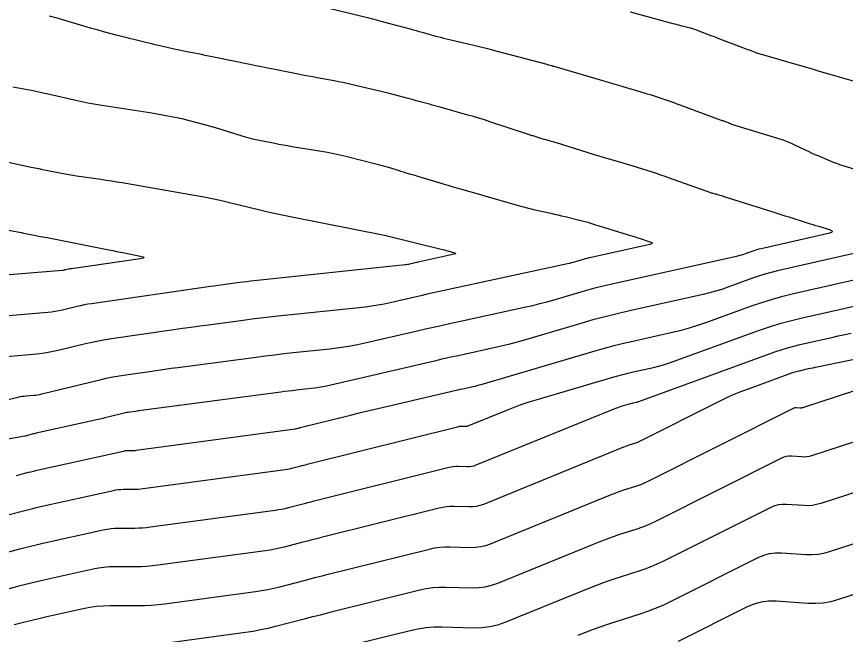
# Model space of a CAD drawing. Extents: x 1354696 to 1366163, y 660729 to 670380.
# Drawn here: x 1362266.6 to 1362339.6, y 664780 to 664834.4 of the extents above; entities that cross this region are included whole.
import ezdxf

# ---------------------------------------------------------------- set-up
doc = ezdxf.new("R2010")
doc.units = 0
doc.layers.add('R_Contours', color=7, linetype='Continuous')

msp = doc.modelspace()

# ---------------------------------------------------------------- linework, layer by layer
at = {"layer": 'R_Contours'}
for points in [[(1362291.521, 664835.776), (1362297.497, 664834.322), (1362297.926, 664834.216), (1362298.354, 664834.107), (1362298.781, 664833.994), (1362299.208, 664833.879), (1362301.228, 664833.325), (1362301.496, 664833.252), (1362301.764, 664833.178), (1362302.032, 664833.104), (1362302.3, 664833.03), (1362303.371, 664832.734), (1362303.639, 664832.662), (1362303.908, 664832.592), (1362304.177, 664832.524), (1362304.447, 664832.459), (1362306.839, 664831.896), (1362307.328, 664831.78), (1362307.815, 664831.659), (1362308.302, 664831.536), (1362308.788, 664831.408), (1362313.294, 664830.211), (1362313.336, 664830.2), (1362313.379, 664830.189), (1362313.421, 664830.178), (1362313.464, 664830.168), (1362313.68, 664830.114), (1362313.7, 664830.109), (1362313.719, 664830.104), (1362313.738, 664830.097), (1362313.757, 664830.09), (1362313.832, 664830.061), (1362313.851, 664830.054), (1362313.869, 664830.048), (1362313.889, 664830.042), (1362313.908, 664830.036), (1362318.393, 664828.725), (1362318.791, 664828.608), (1362319.189, 664828.491), (1362319.587, 664828.373), (1362319.985, 664828.255), (1362321.841, 664827.701), (1362322.106, 664827.621), (1362322.37, 664827.538), (1362322.634, 664827.453), (1362322.896, 664827.366), (1362323.946, 664827.012), (1362324.208, 664826.923), (1362324.47, 664826.831), (1362324.73, 664826.738), (1362324.99, 664826.643), (1362328.552, 664825.324), (1362328.626, 664825.297), (1362328.7, 664825.27), (1362328.774, 664825.244), (1362328.848, 664825.218), (1362329.238, 664825.082), (1362329.265, 664825.072), (1362329.292, 664825.061), (1362329.319, 664825.05), (1362329.345, 664825.037), (1362329.45, 664824.985), (1362329.476, 664824.973), (1362329.503, 664824.961), (1362329.53, 664824.951), (1362329.558, 664824.942), (1362333.976, 664823.572), (1362334.251, 664823.481), (1362334.521, 664823.38), (1362334.787, 664823.268), (1362335.05, 664823.147), (1362336.09, 664822.638), (1362336.351, 664822.513), (1362336.614, 664822.392), (1362336.878, 664822.274), (1362337.144, 664822.16), (1362338.236, 664821.7), (1362338.508, 664821.589), (1362338.783, 664821.486), (1362339.06, 664821.389), (1362339.34, 664821.3), (1362343.464, 664820.039)], [(1362264.152, 664800.295), (1362266.722, 664800.881), (1362266.892, 664800.917), (1362267.063, 664800.946), (1362267.236, 664800.97), (1362267.409, 664800.987), (1362268.104, 664801.045), (1362268.277, 664801.062), (1362268.449, 664801.087), (1362268.62, 664801.118), (1362268.79, 664801.156), (1362273.912, 664802.406), (1362274.476, 664802.536), (1362275.043, 664802.653), (1362275.612, 664802.756), (1362276.184, 664802.846), (1362278.476, 664803.177), (1362279.049, 664803.259), (1362279.622, 664803.34), (1362280.196, 664803.418), (1362280.77, 664803.495), (1362287.671, 664804.409), (1362288.483, 664804.514), (1362289.295, 664804.614), (1362290.108, 664804.708), (1362290.922, 664804.797), (1362294.177, 664805.144), (1362294.989, 664805.243), (1362295.797, 664805.366), (1362296.6, 664805.514), (1362297.4, 664805.687), (1362301.73, 664806.692), (1362302.718, 664806.92), (1362303.707, 664807.143), (1362304.697, 664807.364), (1362305.687, 664807.58), (1362311.416, 664808.82), (1362312.044, 664808.962), (1362312.669, 664809.116), (1362313.292, 664809.281), (1362313.911, 664809.457), (1362316.382, 664810.187), (1362317.002, 664810.364), (1362317.623, 664810.53), (1362318.248, 664810.686), (1362318.876, 664810.831), (1362330.106, 664813.334), (1362330.28, 664813.376), (1362330.452, 664813.423), (1362330.623, 664813.476), (1362330.792, 664813.535), (1362331.465, 664813.779), (1362331.634, 664813.838), (1362331.805, 664813.891), (1362331.977, 664813.939), (1362332.151, 664813.981), (1362338.2, 664815.356), (1362338.387, 664815.414), (1362338.451, 664815.477), (1362338.392, 664815.544), (1362338.208, 664815.615), (1362337.227, 664815.907), (1362336.982, 664815.981), (1362336.737, 664816.056), (1362336.492, 664816.132), (1362336.248, 664816.209), (1362334.629, 664816.725), (1362334.278, 664816.836), (1362333.927, 664816.948), (1362333.576, 664817.059), (1362333.224, 664817.17), (1362329.272, 664818.416), (1362329.168, 664818.448), (1362329.065, 664818.481), (1362328.962, 664818.515), (1362328.859, 664818.548), (1362328.341, 664818.718), (1362328.291, 664818.734), (1362328.241, 664818.749), (1362328.191, 664818.763), (1362328.14, 664818.775), (1362327.937, 664818.824), (1362327.887, 664818.837), (1362327.837, 664818.852), (1362327.787, 664818.867), (1362327.737, 664818.884), (1362324.08, 664820.188), (1362323.706, 664820.319), (1362323.33, 664820.447), (1362322.954, 664820.572), (1362322.576, 664820.693), (1362320.886, 664821.227), (1362320.596, 664821.318), (1362320.305, 664821.407), (1362320.014, 664821.494), (1362319.722, 664821.579), (1362318.554, 664821.917), (1362318.262, 664822.002), (1362317.971, 664822.088), (1362317.68, 664822.176), (1362317.39, 664822.266), (1362314.142, 664823.277), (1362313.987, 664823.325), (1362313.831, 664823.372), (1362313.676, 664823.418), (1362313.52, 664823.464), (1362312.756, 664823.686), (1362312.671, 664823.711), (1362312.586, 664823.736), (1362312.501, 664823.762), (1362312.416, 664823.788), (1362312.077, 664823.893), (1362311.992, 664823.919), (1362311.908, 664823.946), (1362311.823, 664823.973), (1362311.739, 664824.001), (1362308.265, 664825.151), (1362307.784, 664825.307), (1362307.302, 664825.457), (1362306.818, 664825.602), (1362306.333, 664825.741), (1362303.881, 664826.427), (1362303.648, 664826.493), (1362303.414, 664826.557), (1362303.181, 664826.622), (1362302.948, 664826.686), (1362302.013, 664826.941), (1362301.78, 664827.004), (1362301.546, 664827.067), (1362301.312, 664827.13), (1362301.078, 664827.191), (1362299.308, 664827.655), (1362298.934, 664827.752), (1362298.56, 664827.845), (1362298.185, 664827.936), (1362297.81, 664828.024), (1362296.056, 664828.429), (1362295.681, 664828.513), (1362295.306, 664828.594), (1362294.929, 664828.67), (1362294.552, 664828.742), (1362293.042, 664829.024), (1362292.664, 664829.095), (1362292.287, 664829.166), (1362291.91, 664829.239), (1362291.533, 664829.313), (1362289.187, 664829.777), (1362288.671, 664829.88), (1362288.155, 664829.984), (1362287.639, 664830.088), (1362287.123, 664830.193), (1362284.097, 664830.813), (1362283.791, 664830.876), (1362283.485, 664830.938), (1362283.178, 664831.001), (1362282.872, 664831.063), (1362281.601, 664831.32), (1362281.317, 664831.379), (1362281.033, 664831.438), (1362280.75, 664831.498), (1362280.467, 664831.56), (1362279.335, 664831.809), (1362279.053, 664831.872), (1362278.771, 664831.937), (1362278.489, 664832.004), (1362278.208, 664832.073), (1362275.358, 664832.783), (1362274.79, 664832.928), (1362274.224, 664833.078), (1362273.66, 664833.235), (1362273.097, 664833.399), (1362270.16, 664834.269), (1362269.482, 664834.462)], [(1362340.371, 664828.709), (1362337.209, 664829.619), (1362336.688, 664829.769), (1362336.168, 664829.919), (1362335.647, 664830.07), (1362335.126, 664830.22), (1362332.299, 664831.036), (1362332.15, 664831.08), (1362332.003, 664831.127), (1362331.857, 664831.177), (1362331.711, 664831.229), (1362331.131, 664831.444), (1362330.986, 664831.498), (1362330.841, 664831.552), (1362330.696, 664831.606), (1362330.552, 664831.661), (1362328.854, 664832.306), (1362328.582, 664832.41), (1362328.311, 664832.514), (1362328.039, 664832.618), (1362327.768, 664832.723), (1362326.474, 664833.222), (1362326.306, 664833.284), (1362326.136, 664833.34), (1362325.964, 664833.391), (1362325.791, 664833.437), (1362325.095, 664833.608), (1362324.921, 664833.651), (1362324.747, 664833.695), (1362324.574, 664833.741), (1362324.401, 664833.787), (1362320.658, 664834.795)], [(1362266.25, 664828.234), (1362267.858, 664827.922), (1362268.259, 664827.842), (1362268.66, 664827.758), (1362269.06, 664827.671), (1362269.459, 664827.581), (1362271.798, 664827.039), (1362272.321, 664826.923), (1362272.847, 664826.817), (1362273.374, 664826.721), (1362273.904, 664826.635), (1362278.494, 664825.936), (1362280.504, 664825.556), (1362280.822, 664825.494), (1362281.139, 664825.425), (1362281.454, 664825.351), (1362281.768, 664825.272), (1362283.022, 664824.943), (1362283.335, 664824.859), (1362283.647, 664824.771), (1362283.958, 664824.679), (1362284.267, 664824.583), (1362286.338, 664823.926), (1362286.703, 664823.816), (1362287.071, 664823.716), (1362287.441, 664823.626), (1362287.814, 664823.547), (1362289.311, 664823.249), (1362289.685, 664823.176), (1362290.06, 664823.107), (1362290.436, 664823.041), (1362290.813, 664822.979), (1362293.431, 664822.555), (1362293.972, 664822.462), (1362294.511, 664822.356), (1362295.047, 664822.239), (1362295.581, 664822.11), (1362298.335, 664821.412), (1362298.555, 664821.354), (1362298.774, 664821.294), (1362298.993, 664821.231), (1362299.211, 664821.165), (1362300.264, 664820.84), (1362300.39, 664820.801), (1362300.517, 664820.763), (1362300.644, 664820.725), (1362300.771, 664820.688), (1362301.28, 664820.54), (1362301.407, 664820.502), (1362301.534, 664820.465), (1362301.661, 664820.427), (1362301.788, 664820.389), (1362304.137, 664819.678), (1362304.571, 664819.547), (1362305.005, 664819.419), (1362305.44, 664819.291), (1362305.875, 664819.166), (1362310.881, 664817.733), (1362311.216, 664817.64), (1362311.551, 664817.552), (1362311.888, 664817.469), (1362312.227, 664817.391), (1362313.627, 664817.078), (1362313.943, 664817.007), (1362314.26, 664816.934), (1362314.576, 664816.86), (1362314.891, 664816.785), (1362316.522, 664816.391), (1362316.652, 664816.358), (1362316.783, 664816.322), (1362316.912, 664816.284), (1362317.041, 664816.243), (1362317.554, 664816.075), (1362317.682, 664816.033), (1362317.811, 664815.992), (1362317.94, 664815.952), (1362318.069, 664815.912), (1362320.638, 664815.127), (1362320.853, 664815.061), (1362321.069, 664814.993), (1362321.284, 664814.924), (1362321.499, 664814.854), (1362322.357, 664814.572), (1362322.517, 664814.504), (1362322.568, 664814.442), (1362322.511, 664814.384), (1362322.345, 664814.333), (1362317.187, 664813.183), (1362317.01, 664813.142), (1362316.834, 664813.098), (1362316.659, 664813.051), (1362316.485, 664813.002), (1362315.789, 664812.796), (1362315.615, 664812.747), (1362315.439, 664812.7), (1362315.263, 664812.657), (1362315.087, 664812.617), (1362303.817, 664810.177), (1362303.274, 664810.058), (1362302.732, 664809.938), (1362302.19, 664809.815), (1362301.649, 664809.69), (1362299.484, 664809.188), (1362298.942, 664809.071), (1362298.397, 664808.97), (1362297.848, 664808.886), (1362297.297, 664808.819), (1362289.604, 664808.001), (1362288.838, 664807.917), (1362288.072, 664807.828), (1362287.307, 664807.734), (1362286.543, 664807.636), (1362283.486, 664807.231), (1362282.722, 664807.128), (1362281.958, 664807.024), (1362281.195, 664806.917), (1362280.432, 664806.808), (1362274.948, 664806.014), (1362274.368, 664805.923), (1362273.79, 664805.819), (1362273.216, 664805.7), (1362272.644, 664805.568), (1362270.361, 664805.011), (1362269.788, 664804.883), (1362269.212, 664804.778), (1362268.632, 664804.695), (1362268.048, 664804.636), (1362265.34, 664804.412)], [(1362264.755, 664821.81), (1362267.856, 664821.158), (1362268.188, 664821.088), (1362268.52, 664821.02), (1362268.853, 664820.952), (1362269.185, 664820.884), (1362270.516, 664820.617), (1362270.849, 664820.552), (1362271.183, 664820.492), (1362271.518, 664820.437), (1362271.853, 664820.387), (1362273.994, 664820.08), (1362274.462, 664820.011), (1362274.93, 664819.939), (1362275.398, 664819.863), (1362275.864, 664819.785), (1362282.404, 664818.66), (1362283.11, 664818.532), (1362283.814, 664818.391), (1362284.515, 664818.239), (1362285.214, 664818.074), (1362288.003, 664817.388), (1362288.701, 664817.221), (1362289.401, 664817.062), (1362290.103, 664816.91), (1362290.806, 664816.766), (1362298.978, 664815.146), (1362298.985, 664815.145), (1362303.975, 664813.924), (1362304.121, 664813.888), (1362304.266, 664813.85), (1362304.412, 664813.811), (1362304.556, 664813.771), (1362305.135, 664813.608), (1362305.243, 664813.568), (1362305.278, 664813.531), (1362305.241, 664813.496), (1362305.13, 664813.463), (1362301.947, 664812.774), (1362301.852, 664812.753), (1362301.757, 664812.732), (1362301.662, 664812.71), (1362301.568, 664812.689), (1362301.189, 664812.601), (1362301.094, 664812.58), (1362300.998, 664812.563), (1362300.902, 664812.548), (1362300.806, 664812.536), (1362287.488, 664811.12), (1362287.168, 664811.085), (1362286.848, 664811.047), (1362286.529, 664811.008), (1362286.209, 664810.967), (1362284.932, 664810.798), (1362284.613, 664810.755), (1362284.294, 664810.711), (1362283.975, 664810.667), (1362283.656, 664810.621), (1362273.181, 664809.106), (1362272.857, 664809.055), (1362272.536, 664808.997), (1362272.215, 664808.931), (1362271.896, 664808.857), (1362270.624, 664808.547), (1362270.305, 664808.475), (1362269.983, 664808.417), (1362269.66, 664808.371), (1362269.335, 664808.337), (1362262.732, 664807.791)], [(1362256.055, 664817.419), (1362266.656, 664815.439), (1362266.83, 664815.406), (1362267.005, 664815.373), (1362267.179, 664815.339), (1362267.353, 664815.306), (1362268.108, 664815.158), (1362268.252, 664815.13), (1362268.397, 664815.102), (1362268.542, 664815.075), (1362268.686, 664815.048), (1362269.265, 664814.939), (1362269.41, 664814.912), (1362269.555, 664814.884), (1362269.699, 664814.856), (1362269.843, 664814.828), (1362274.695, 664813.863), (1362275.04, 664813.795), (1362275.385, 664813.726), (1362275.73, 664813.657), (1362276.075, 664813.587), (1362277.455, 664813.31), (1362277.713, 664813.243), (1362277.798, 664813.181), (1362277.71, 664813.123), (1362277.448, 664813.071), (1362271.414, 664812.198), (1362271.347, 664812.187), (1362271.281, 664812.175), (1362271.215, 664812.162), (1362271.149, 664812.146), (1362270.887, 664812.082), (1362270.821, 664812.068), (1362270.755, 664812.056), (1362270.688, 664812.046), (1362270.621, 664812.039), (1362258.709, 664811.054)], [(1362345.357, 664814.668), (1362333.584, 664811.993), (1362333.027, 664811.857), (1362332.476, 664811.704), (1362331.93, 664811.534), (1362331.388, 664811.347), (1362329.234, 664810.563), (1362328.692, 664810.376), (1362328.146, 664810.207), (1362327.594, 664810.056), (1362327.037, 664809.922), (1362320.564, 664808.48), (1362319.486, 664808.23), (1362318.413, 664807.962), (1362317.344, 664807.676), (1362316.28, 664807.372), (1362311.192, 664805.871), (1362310.549, 664805.687), (1362309.903, 664805.516), (1362309.254, 664805.357), (1362308.602, 664805.209), (1362305.987, 664804.643), (1362305.334, 664804.5), (1362304.681, 664804.355), (1362304.028, 664804.208), (1362303.377, 664804.057), (1362293.867, 664801.85), (1362293.537, 664801.778), (1362293.205, 664801.717), (1362292.871, 664801.666), (1362292.535, 664801.625), (1362291.19, 664801.482), (1362290.854, 664801.445), (1362290.518, 664801.406), (1362290.182, 664801.365), (1362289.847, 664801.322), (1362277.536, 664799.691), (1362277.411, 664799.674), (1362277.286, 664799.657), (1362277.162, 664799.64), (1362277.037, 664799.622), (1362276.539, 664799.55), (1362276.415, 664799.531), (1362276.291, 664799.508), (1362276.168, 664799.483), (1362276.045, 664799.454), (1362274.614, 664799.105), (1362274.334, 664799.038), (1362274.054, 664798.972), (1362273.774, 664798.907), (1362273.493, 664798.844), (1362268.294, 664797.686), (1362268.21, 664797.667), (1362268.127, 664797.647), (1362268.044, 664797.626), (1362267.961, 664797.605), (1362267.629, 664797.517), (1362267.546, 664797.496), (1362267.463, 664797.476), (1362267.379, 664797.459), (1362267.295, 664797.443), (1362253.508, 664794.978)], [(1362266.563, 664793.966), (1362266.777, 664794.02), (1362267.632, 664794.247), (1362267.846, 664794.303), (1362268.061, 664794.356), (1362268.276, 664794.408), (1362268.492, 664794.457), (1362275.994, 664796.127), (1362276.085, 664796.145), (1362276.176, 664796.157), (1362276.267, 664796.165), (1362276.359, 664796.168), (1362276.729, 664796.168), (1362276.821, 664796.169), (1362276.913, 664796.174), (1362277.005, 664796.182), (1362277.097, 664796.193), (1362291.119, 664798.087), (1362291.157, 664798.093), (1362291.194, 664798.1), (1362291.231, 664798.107), (1362291.268, 664798.116), (1362291.415, 664798.154), (1362291.451, 664798.164), (1362291.488, 664798.173), (1362291.525, 664798.182), (1362291.562, 664798.192), (1362296.093, 664799.323), (1362296.86, 664799.513), (1362297.629, 664799.699), (1362298.398, 664799.883), (1362299.168, 664800.064), (1362305.283, 664801.483), (1362305.468, 664801.526), (1362305.654, 664801.568), (1362305.84, 664801.609), (1362306.026, 664801.65), (1362306.771, 664801.811), (1362306.957, 664801.853), (1362307.141, 664801.898), (1362307.325, 664801.947), (1362307.509, 664801.999), (1362317.55, 664804.962), (1362318.371, 664805.196), (1362319.196, 664805.417), (1362320.024, 664805.624), (1362320.856, 664805.816), (1362324.19, 664806.56), (1362325.02, 664806.759), (1362325.842, 664806.984), (1362326.656, 664807.236), (1362327.463, 664807.515), (1362331.312, 664808.915), (1362332.225, 664809.231), (1362333.147, 664809.518), (1362334.077, 664809.776), (1362335.016, 664810.004), (1362342.405, 664811.684)], [(1362265.925, 664790.523), (1362267.304, 664790.89), (1362267.649, 664790.979), (1362267.995, 664791.066), (1362268.342, 664791.148), (1362268.69, 664791.228), (1362275.103, 664792.656), (1362275.319, 664792.697), (1362275.536, 664792.727), (1362275.754, 664792.746), (1362275.974, 664792.752), (1362276.855, 664792.753), (1362277.075, 664792.756), (1362277.294, 664792.768), (1362277.514, 664792.786), (1362277.732, 664792.812), (1362290.241, 664794.502), (1362290.405, 664794.527), (1362290.569, 664794.556), (1362290.731, 664794.59), (1362290.892, 664794.63), (1362291.535, 664794.796), (1362291.696, 664794.837), (1362291.857, 664794.878), (1362292.018, 664794.919), (1362292.179, 664794.959), (1362305.525, 664798.291), (1362305.599, 664798.307), (1362305.674, 664798.318), (1362305.749, 664798.323), (1362305.825, 664798.324), (1362306.129, 664798.315), (1362306.205, 664798.317), (1362306.279, 664798.327), (1362306.351, 664798.344), (1362306.423, 664798.369), (1362309.899, 664799.785), (1362310.505, 664800.022), (1362311.116, 664800.245), (1362311.732, 664800.452), (1362312.354, 664800.644), (1362319.093, 664802.632), (1362319.534, 664802.758), (1362319.977, 664802.877), (1362320.423, 664802.988), (1362320.87, 664803.092), (1362322.662, 664803.491), (1362323.108, 664803.598), (1362323.55, 664803.719), (1362323.988, 664803.855), (1362324.421, 664804.005), (1362332.009, 664806.764), (1362332.906, 664807.074), (1362333.811, 664807.356), (1362334.724, 664807.609), (1362335.646, 664807.834), (1362339.452, 664808.699), (1362340.327, 664808.895)], [(1362265.073, 664787.027), (1362266.975, 664787.532), (1362267.452, 664787.656), (1362267.929, 664787.775), (1362268.408, 664787.889), (1362268.888, 664787.998), (1362274.212, 664789.184), (1362274.553, 664789.25), (1362274.896, 664789.298), (1362275.241, 664789.326), (1362275.588, 664789.336), (1362276.981, 664789.337), (1362277.329, 664789.343), (1362277.676, 664789.361), (1362278.022, 664789.39), (1362278.367, 664789.431), (1362289.363, 664790.917), (1362289.654, 664790.96), (1362289.943, 664791.013), (1362290.231, 664791.073), (1362290.516, 664791.143), (1362291.656, 664791.437), (1362291.941, 664791.511), (1362292.226, 664791.584), (1362292.511, 664791.656), (1362292.796, 664791.727), (1362304.667, 664794.69), (1362304.864, 664794.733), (1362305.063, 664794.761), (1362305.263, 664794.776), (1362305.465, 664794.777), (1362306.275, 664794.755), (1362306.476, 664794.76), (1362306.673, 664794.785), (1362306.866, 664794.831), (1362307.056, 664794.897), (1362319.221, 664799.851), (1362319.371, 664799.91), (1362319.522, 664799.966), (1362319.675, 664800.017), (1362319.829, 664800.065), (1362320.636, 664800.302), (1362320.697, 664800.32), (1362320.759, 664800.337), (1362320.821, 664800.352), (1362320.884, 664800.367), (1362321.134, 664800.422), (1362321.197, 664800.437), (1362321.258, 664800.454), (1362321.319, 664800.473), (1362321.38, 664800.494), (1362333.375, 664804.856), (1362333.919, 664805.044), (1362334.468, 664805.215), (1362335.022, 664805.369), (1362335.581, 664805.505), (1362337.828, 664806.016), (1362338.39, 664806.142), (1362338.953, 664806.265), (1362339.516, 664806.385), (1362340.08, 664806.501)], [(1362348.345, 664805.823), (1362337.099, 664803.527), (1362336.9, 664803.486), (1362336.702, 664803.443), (1362336.504, 664803.4), (1362336.307, 664803.356), (1362335.517, 664803.176), (1362335.32, 664803.128), (1362335.125, 664803.074), (1362334.932, 664803.014), (1362334.741, 664802.948), (1362331.09, 664801.621), (1362330.422, 664801.367), (1362329.763, 664801.094), (1362329.111, 664800.802), (1362328.468, 664800.49), (1362321.454, 664796.969), (1362321.342, 664796.915), (1362321.227, 664796.866), (1362321.111, 664796.821), (1362320.992, 664796.781), (1362320.516, 664796.629), (1362320.397, 664796.589), (1362320.279, 664796.548), (1362320.162, 664796.504), (1362320.046, 664796.458), (1362307.689, 664791.426), (1362307.381, 664791.318), (1362307.067, 664791.244), (1362306.747, 664791.203), (1362306.421, 664791.195), (1362305.105, 664791.231), (1362304.777, 664791.229), (1362304.452, 664791.205), (1362304.129, 664791.158), (1362303.808, 664791.09), (1362293.414, 664788.495), (1362293.004, 664788.392), (1362292.594, 664788.289), (1362292.185, 664788.184), (1362291.776, 664788.079), (1362290.14, 664787.656), (1362289.73, 664787.556), (1362289.318, 664787.469), (1362288.903, 664787.394), (1362288.485, 664787.331), (1362279.003, 664786.05), (1362278.531, 664785.994), (1362278.057, 664785.954), (1362277.583, 664785.93), (1362277.107, 664785.922), (1362275.203, 664785.92), (1362274.728, 664785.907), (1362274.256, 664785.868), (1362273.787, 664785.803), (1362273.321, 664785.712), (1362269.086, 664784.769), (1362268.474, 664784.63), (1362267.863, 664784.484), (1362267.254, 664784.332), (1362266.647, 664784.174), (1362264.22, 664783.53)], [(1362266.354, 664780.826), (1362267.075, 664781.013), (1362267.797, 664781.194), (1362268.522, 664781.366), (1362269.248, 664781.532), (1362272.43, 664782.241), (1362273.022, 664782.355), (1362273.617, 664782.438), (1362274.215, 664782.487), (1362274.817, 664782.504), (1362277.233, 664782.506), (1362277.837, 664782.517), (1362278.438, 664782.548), (1362279.039, 664782.599), (1362279.638, 664782.669), (1362287.608, 664783.746), (1362288.152, 664783.828), (1362288.692, 664783.925), (1362289.23, 664784.039), (1362289.765, 664784.169), (1362291.897, 664784.721), (1362292.43, 664784.858), (1362292.963, 664784.994), (1362293.497, 664785.129), (1362294.031, 664785.263), (1362302.95, 664787.489), (1362303.393, 664787.584), (1362303.841, 664787.648), (1362304.291, 664787.682), (1362304.745, 664787.685), (1362306.567, 664787.635), (1362307.018, 664787.646), (1362307.461, 664787.703), (1362307.896, 664787.805), (1362308.322, 664787.954), (1362319.042, 664792.32), (1362319.297, 664792.421), (1362319.554, 664792.517), (1362319.813, 664792.608), (1362320.073, 664792.694), (1362321.119, 664793.028), (1362321.379, 664793.117), (1362321.634, 664793.215), (1362321.885, 664793.323), (1362322.133, 664793.442), (1362335.008, 664799.905), (1362335.073, 664799.933), (1362335.139, 664799.951), (1362335.208, 664799.96), (1362335.278, 664799.959), (1362335.562, 664799.94), (1362335.633, 664799.938), (1362335.703, 664799.944), (1362335.772, 664799.955), (1362335.84, 664799.974), (1362342.027, 664801.981)], [(1362280.274, 664779.288), (1362286.73, 664780.161), (1362287.4, 664780.261), (1362288.067, 664780.382), (1362288.73, 664780.522), (1362289.389, 664780.682), (1362292.017, 664781.362), (1362292.674, 664781.531), (1362293.332, 664781.699), (1362293.99, 664781.866), (1362294.648, 664782.031), (1362302.091, 664783.889), (1362302.658, 664784.01), (1362303.229, 664784.092), (1362303.805, 664784.135), (1362304.385, 664784.139), (1362306.713, 664784.075), (1362307.289, 664784.089), (1362307.855, 664784.161), (1362308.411, 664784.293), (1362308.955, 664784.483), (1362318.039, 664788.182), (1362318.433, 664788.338), (1362318.829, 664788.486), (1362319.229, 664788.627), (1362319.631, 664788.76), (1362321.246, 664789.276), (1362321.647, 664789.412), (1362322.041, 664789.564), (1362322.429, 664789.731), (1362322.811, 664789.914), (1362333.974, 664795.518), (1362334.18, 664795.605), (1362334.391, 664795.663), (1362334.609, 664795.691), (1362334.832, 664795.69), (1362335.737, 664795.628), (1362335.962, 664795.623), (1362336.185, 664795.64), (1362336.404, 664795.678), (1362336.621, 664795.737), (1362349.435, 664799.893)], [(1362348.26, 664795.021), (1362337.403, 664791.5), (1362337.037, 664791.4), (1362336.667, 664791.336), (1362336.292, 664791.308), (1362335.912, 664791.316), (1362334.386, 664791.421), (1362334.01, 664791.423), (1362333.643, 664791.375), (1362333.286, 664791.277), (1362332.94, 664791.13), (1362323.489, 664786.386), (1362322.973, 664786.139), (1362322.448, 664785.913), (1362321.915, 664785.708), (1362321.373, 664785.523), (1362319.189, 664784.825), (1362318.645, 664784.646), (1362318.105, 664784.456), (1362317.568, 664784.255), (1362317.035, 664784.044), (1362309.588, 664781.011), (1362308.925, 664780.78), (1362308.249, 664780.62), (1362307.56, 664780.532), (1362306.859, 664780.515), (1362304.025, 664780.593), (1362303.319, 664780.588), (1362302.618, 664780.536), (1362301.923, 664780.436), (1362301.233, 664780.288), (1362295.266, 664778.799)], [(1362316.032, 664779.906), (1362316.704, 664780.172), (1362317.38, 664780.425), (1362318.061, 664780.665), (1362318.747, 664780.891), (1362321.5, 664781.77), (1362322.183, 664782.003), (1362322.855, 664782.262), (1362323.517, 664782.547), (1362324.168, 664782.858), (1362331.905, 664786.743), (1362332.393, 664786.949), (1362332.895, 664787.086), (1362333.411, 664787.154), (1362333.941, 664787.152), (1362336.088, 664787.005), (1362336.621, 664786.993), (1362337.149, 664787.032), (1362337.67, 664787.122), (1362338.185, 664787.263), (1362347.085, 664790.15)], [(1362345.909, 664785.278), (1362338.966, 664783.026), (1362338.302, 664782.844), (1362337.631, 664782.729), (1362336.951, 664782.678), (1362336.263, 664782.693), (1362333.495, 664782.883), (1362332.812, 664782.885), (1362332.147, 664782.798), (1362331.5, 664782.622), (1362330.871, 664782.355), (1362324.846, 664779.331)]]:
    msp.add_lwpolyline(points, dxfattribs=at)

doc.saveas('drawing.dxf')
